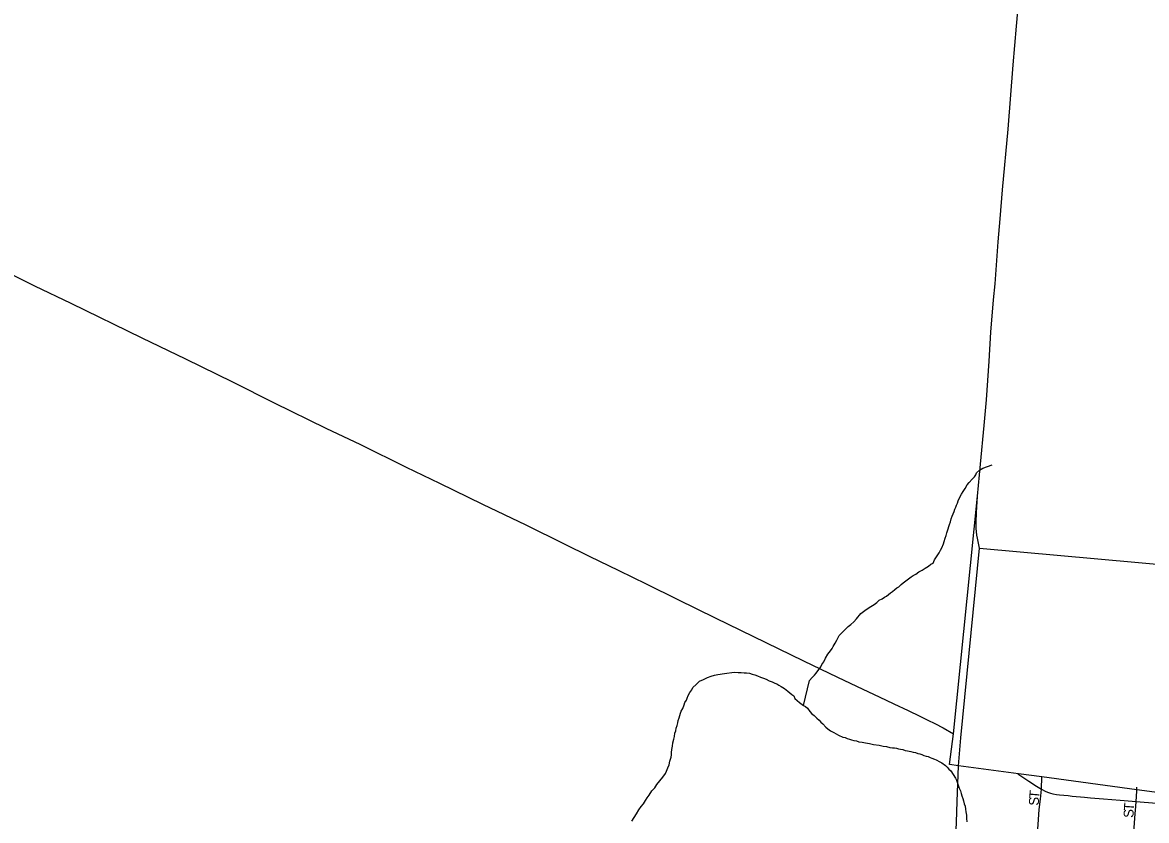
# Model space of a CAD drawing. Extents: x 1410790 to 1770854, y 448063 to 770588.
# Drawn here: x 1590223 to 1595915, y 657203 to 661247 of the extents above; entities that cross this region are included whole.
import ezdxf

# ---------------------------------------------------------------- set-up
doc = ezdxf.new("R2010")
doc.units = 0
for name, color, linetype in [('GM_X_Adjacent_County', 7, 'Continuous'), ('GM_X_City_Street', 7, 'Continuous'), ('GM_X_City_Street_Text', 7, 'Continuous'), ('GM_X_Corporation', 7, 'Continuous'), ('GM_X_County', 7, 'Continuous'), ('GM_X_Major_River', 7, 'Continuous'), ('GM_X_Minor_River', 7, 'Continuous'), ('GM_X_State_Route', 7, 'Continuous'), ('GM_X_Township', 7, 'Continuous'), ('GM_X_Township_Road', 7, 'Continuous')]:
    doc.layers.add(name, color=color, linetype=linetype)

msp = doc.modelspace()

# ---------------------------------------------------------------- linework, layer by layer
at = {"layer": 'GM_X_Adjacent_County'}
msp.add_lwpolyline([(1596349.1, 657294.9), (1595866, 657358.8), (1595384, 657424.6), (1595266.5, 657439.4), (1594962.8, 657479.7), (1594916.7, 657487.8), (1594938, 657642.7), (1595058.9, 658846), (1595073.1, 659009.3), (1595092.6, 659204.5), (1595103.8, 659335), (1595118.1, 659531), (1595126.4, 659678.2), (1595140.3, 659842.3), (1595148.2, 659922.6), (1595163.9, 660135.9), (1595172.9, 660252.7), (1595185.8, 660399.2), (1595213.3, 660706.8), (1595239.9, 661032.8), (1595256.9, 661228.8), (1595262.8, 661304)], dxfattribs=at)
at = {"layer": 'GM_X_City_Street'}
for points in [[(1595382.4, 657362.7), (1595384, 657424.6)], [(1595862.2, 657299.9), (1595863.2, 657324.4), (1595865, 657353.6), (1595866.2, 657371.8)], [(1595337.9, 656860.4), (1595340.3, 656889.4), (1595345, 656936.6), (1595346.9, 656960.4), (1595347.9, 656972.5), (1595351.6, 657014.7), (1595355.2, 657053), (1595359.3, 657092.1), (1595361.5, 657118.4), (1595362.9, 657137.5), (1595364.4, 657161.2), (1595365.7, 657183.4), (1595371.6, 657258.5), (1595377.4, 657311.2), (1595382.4, 657362.7)], [(1595822.4, 656820.5), (1595823.4, 656831), (1595832.3, 656927.5), (1595842.7, 657038.1), (1595845.1, 657070.3), (1595847.5, 657104.1), (1595850.5, 657145), (1595857.3, 657236.5), (1595860.2, 657273.9), (1595862.2, 657299.9)]]:
    msp.add_lwpolyline(points, dxfattribs=at)
at = {"layer": 'GM_X_Corporation'}
msp.add_lwpolyline([(1596001.3, 656133.7), (1595881.4, 656154.8), (1595769.3, 656176.5), (1595687.4, 656162.8), (1595432.7, 656179), (1595382.6, 656156.9), (1595329.7, 656149.6), (1595247.2, 656130.4), (1595089.6, 656232), (1595013.6, 656315.1), (1594954.2, 656408.7), (1594963.1, 656540.3), (1594952.7, 656728.2), (1594959, 656815.2), (1594973.3, 657015.3), (1594949.2, 657118.7), (1594951.8, 657194.7), (1594955.4, 657299.6), (1594962.8, 657479.7), (1594974.9, 657621.6), (1595069.6, 658583.9), (1597071.8, 658402.5)], dxfattribs=at)
at = {"layer": 'GM_X_County'}
msp.add_lwpolyline([(1596349.1, 657294.9), (1595866, 657358.8), (1595384, 657424.6), (1595266.5, 657439.4), (1594962.8, 657479.7), (1594916.7, 657487.8), (1594938, 657642.7), (1595058.9, 658846), (1595073.1, 659009.3), (1595092.6, 659204.5), (1595103.8, 659335), (1595118.1, 659531), (1595126.4, 659678.2), (1595140.3, 659842.3), (1595148.2, 659922.6), (1595163.9, 660135.9), (1595172.9, 660252.7), (1595185.8, 660399.2), (1595213.3, 660706.8), (1595239.9, 661032.8), (1595256.9, 661228.8), (1595262.8, 661304)], dxfattribs=at)
at = {"layer": 'GM_X_Major_River'}
for points in [[(1593533.1, 657671.5), (1593537.3, 657685.5), (1593541.4, 657697.5), (1593543.6, 657709.5), (1593547.8, 657723.5), (1593551.9, 657735.5), (1593554.1, 657747.5), (1593558.2, 657757.5), (1593566.4, 657771.4), (1593572.7, 657789.4), (1593576.8, 657801.4), (1593585, 657813.3), (1593589.1, 657823.3), (1593593.3, 657837.3), (1593601.5, 657851.2), (1593611.7, 657865.1), (1593617.9, 657877.1), (1593634.1, 657892.9), (1593650.4, 657908.7), (1593670.5, 657918.5), (1593690.7, 657928.2), (1593710.8, 657933.9), (1593726.9, 657939.7), (1593743, 657943.5), (1593755.1, 657945.3), (1593765.1, 657947.2), (1593777.2, 657949), (1593827.3, 657954.3), (1593847.4, 657954.1), (1593861.4, 657953.9), (1593877.4, 657951.6), (1593889.4, 657951.4), (1593903.5, 657949.2), (1593917.4, 657945), (1593931.4, 657940.8), (1593945.4, 657936.6), (1593959.3, 657930.4), (1593975.3, 657924.1), (1593989.3, 657919.9), (1594003.2, 657911.7), (1594019.2, 657905.4), (1594033.1, 657899.2), (1594043.1, 657895), (1594053, 657888.9), (1594065, 657882.7), (1594080.9, 657872.4), (1594098.8, 657858.1), (1594108.7, 657849.9), (1594118.6, 657841.8), (1594128.5, 657835.6), (1594134.4, 657821.5), (1594158.2, 657801.1), (1594178.1, 657786.7), (1594188, 657780.6), (1594197.9, 657772.4), (1594209.7, 657756.2), (1594219.6, 657744), (1594231.5, 657735.8), (1594245.4, 657721.5), (1594257.3, 657711.3), (1594265.2, 657701.2), (1594275.1, 657693), (1594290.9, 657676.7), (1594300.8, 657668.5), (1594314.8, 657658.3), (1594330.7, 657650), (1594342.6, 657641.8), (1594354.6, 657635.7), (1594376.5, 657625.3), (1594388.5, 657623.1), (1594398.5, 657619), (1594410.4, 657614.8), (1594420.4, 657612.6), (1594432.4, 657608.4), (1594446.4, 657606.2), (1594458.4, 657602), (1594474.4, 657599.8), (1594492.4, 657597.5), (1594512.4, 657593.2), (1594532.4, 657588.9), (1594560.4, 657584.5), (1594580.4, 657580.2), (1594598.4, 657578), (1594614.4, 657573.7), (1594628.4, 657571.5), (1594638.4, 657571.4), (1594648.4, 657569.2), (1594658.4, 657567.1), (1594668.4, 657564.9), (1594680.4, 657562.7), (1594692.4, 657558.5), (1594704.4, 657556.4), (1594720.4, 657552.1), (1594732.4, 657549.9), (1594744.4, 657547.8), (1594756.3, 657543.6), (1594766.3, 657541.4), (1594776.3, 657537.3), (1594786.3, 657533.1), (1594798.3, 657528.9), (1594808.3, 657526.8)], [(1593308.6, 657199.1), (1593320.9, 657219), (1593331.2, 657236.9), (1593343.4, 657256.8), (1593355.7, 657274.7), (1593367.9, 657288.5), (1593378.1, 657304.4), (1593386.3, 657318.4), (1593396.5, 657332.3), (1593408.8, 657354.2), (1593425, 657368), (1593435.3, 657385.9), (1593465.8, 657423.6), (1593478.1, 657441.5), (1593484.2, 657453.5), (1593490.5, 657469.4), (1593496.7, 657485.4), (1593500.9, 657503.4), (1593507.2, 657523.4), (1593509.3, 657535.4), (1593509.5, 657547.4), (1593511.7, 657563.5), (1593513.9, 657579.5), (1593516.1, 657597.5), (1593520.4, 657615.5), (1593524.5, 657629.5), (1593526.7, 657645.5), (1593530.9, 657657.5), (1593533.1, 657671.5)], [(1594808.3, 657526.8), (1594818.2, 657522.6), (1594828.2, 657518.5), (1594840.2, 657514.3), (1594850.1, 657510.1), (1594868.1, 657499.8), (1594878, 657495.7), (1594895.9, 657481.4), (1594905.8, 657473.2), (1594913.7, 657463), (1594923.6, 657454.9), (1594935.4, 657436.6), (1594947.2, 657418.4), (1594953.1, 657408.3), (1594966.6, 657367.9), (1594972.5, 657353.8), (1594976.3, 657339.7), (1594980.1, 657327.6), (1594984, 657315.5), (1594987.9, 657303.4), (1594991.7, 657287.3), (1594995.5, 657275.2), (1594997.3, 657261.1), (1594999.2, 657247), (1595003, 657230.9), (1595002.8, 657212.9), (1595004.6, 657196.8)]]:
    msp.add_lwpolyline(points, dxfattribs=at)
at = {"layer": 'GM_X_Minor_River'}
msp.add_lwpolyline([(1594178.1, 657786.7), (1594207.7, 657912.8), (1594221.9, 657928.6), (1594234.1, 657940.5), (1594242.3, 657950.4), (1594264.7, 657982.2), (1594270.9, 657994.1), (1594281.1, 658008), (1594289.3, 658026), (1594301.6, 658045.9), (1594313.9, 658063.8), (1594322, 658075.7), (1594328.2, 658085.7), (1594338.4, 658101.6), (1594346.6, 658117.5), (1594358.9, 658141.4), (1594381.3, 658165.2), (1594403.6, 658186.9), (1594417.8, 658196.8), (1594432, 658210.6), (1594446.2, 658224.5), (1594468.6, 658252.2), (1594494.9, 658271.9), (1594519.2, 658287.7), (1594535.3, 658297.5), (1594549.5, 658307.3), (1594561.6, 658319.2), (1594575.8, 658327), (1594587.9, 658334.8), (1594598, 658340.7), (1594608.1, 658348.6), (1594618.3, 658356.5), (1594628.4, 658364.4), (1594640.5, 658374.2), (1594650.7, 658382.1), (1594660.7, 658388), (1594672.9, 658399.9), (1594683, 658407.8), (1594723.5, 658437.3), (1594733.6, 658445.2), (1594745.7, 658451), (1594761.9, 658462.8), (1594778.1, 658472.6), (1594794.2, 658482.4), (1594810.4, 658492.2), (1594822.6, 658502.1), (1594834.7, 658507.9), (1594840.9, 658523.9), (1594851.1, 658539.8), (1594865.4, 658559.7), (1594871.6, 658573.7), (1594877.7, 658585.6), (1594886, 658605.6), (1594890.2, 658617.5), (1594894.4, 658633.5), (1594900.6, 658647.5), (1594902.8, 658661.5), (1594906.9, 658671.5), (1594911, 658681.5), (1594913.2, 658693.5), (1594917.3, 658703.5), (1594921.5, 658717.5), (1594925.7, 658731.4), (1594929.9, 658745.4), (1594936, 658757.4), (1594940.2, 658769.4), (1594944.4, 658781.4), (1594948.5, 658791.3), (1594952.6, 658801.3), (1594956.8, 658811.3), (1594960.9, 658823.3), (1594969.2, 658841.2), (1594977.4, 658857.2), (1594985.6, 658871.1), (1594995.8, 658885), (1595006.1, 658904.9), (1595016.2, 658916.8), (1595032.5, 658932.7), (1595042.7, 658944.6), (1595050.8, 658954.5), (1595052.9, 658964.5), (1595069.1, 658978.3), (1595085.3, 658988.1), (1595133.8, 659006.4)], dxfattribs=at)
at = {"layer": 'GM_X_State_Route'}
for points in [[(1590057.2, 660025), (1590283.4, 659913.1), (1590466.7, 659825.1), (1590826.5, 659650), (1591047.5, 659542.3), (1591286, 659425.6), (1591497.4, 659320.5), (1591759.3, 659191.7), (1591934, 659108.6), (1592166.4, 658994.3), (1592334.4, 658912.5), (1592552.5, 658806), (1592771.2, 658701), (1592966, 658605.4), (1593093.1, 658542.9), (1593242.7, 658470.3), (1593380.1, 658402.6), (1593542.1, 658322.7), (1593730.2, 658230.8), (1593986.1, 658105.1), (1594177.6, 658012.1), (1594349.1, 657930), (1594478.7, 657869.4), (1594560.2, 657830.1), (1594634.3, 657795.3), (1594707.7, 657760.3), (1594766.3, 657732.5), (1594807.4, 657712), (1594843.4, 657694.2), (1594885.2, 657672.5), (1594938, 657642.7)], [(1595262.9, 657439.9), (1595318.4, 657402.3), (1595358.2, 657377.3), (1595382.4, 657362.7), (1595401.8, 657352.4), (1595413.8, 657346.6), (1595428.4, 657341.4), (1595440.6, 657338.2), (1595458, 657335.2), (1595473.4, 657333.5), (1595518, 657329.3)], [(1595518, 657329.3), (1595538.6, 657327.4), (1595599.8, 657321.6), (1595630.6, 657318.8), (1595697.6, 657313.4), (1595781.3, 657306.1), (1595862.2, 657299.9), (1595902, 657296.8), (1596009.6, 657287.6), (1596084.9, 657281.6), (1596205.8, 657272.3), (1596271.8, 657267.2), (1596345.4, 657263.3)]]:
    msp.add_lwpolyline(points, dxfattribs=at)
at = {"layer": 'GM_X_Township'}
msp.add_lwpolyline([(1596349.1, 657294.9), (1595866, 657358.8), (1595384, 657424.6), (1595266.5, 657439.4), (1594962.8, 657479.7), (1594916.7, 657487.8), (1594938, 657642.7), (1595058.9, 658846), (1595073.1, 659009.3), (1595092.6, 659204.5), (1595103.8, 659335), (1595118.1, 659531), (1595126.4, 659678.2), (1595140.3, 659842.3), (1595148.2, 659922.6), (1595163.9, 660135.9), (1595172.9, 660252.7), (1595185.8, 660399.2), (1595213.3, 660706.8), (1595239.9, 661032.8), (1595256.9, 661228.8), (1595262.8, 661304)], dxfattribs=at)
at = {"layer": 'GM_X_Township_Road'}
msp.add_lwpolyline([(1595069.6, 658583.9), (1595058.5, 658633.3), (1595055.8, 658649.4), (1595053.1, 658667.4), (1595052, 658682.9), (1595052.2, 658715.1), (1595053.3, 658764.2), (1595058.9, 658846), (1595073.1, 659009.2), (1595092.6, 659204.5), (1595103.8, 659335), (1595118.1, 659531), (1595126.3, 659678.2), (1595140.3, 659842.3), (1595148.2, 659922.6), (1595163.9, 660135.9), (1595172.9, 660252.6), (1595185.8, 660399.2), (1595213.3, 660706.8), (1595240, 661032.8), (1595256.9, 661228.8), (1595262.8, 661304)], dxfattribs=at)

# ---------------------------------------------------------------- texts
at = {"layer": 'GM_X_City_Street_Text'}
for s, rotation, p in [('S', 88.6068, (1595369.1, 657278)), ('T', 85.0208, (1595369.9, 657312.4)), ('S', 89.1804, (1595848.7, 657216.5)), ('T', 86.0896, (1595849.2, 657251))]:
    msp.add_text(s, height=50, rotation=rotation, dxfattribs=at).set_placement(p)

doc.saveas('drawing.dxf')
